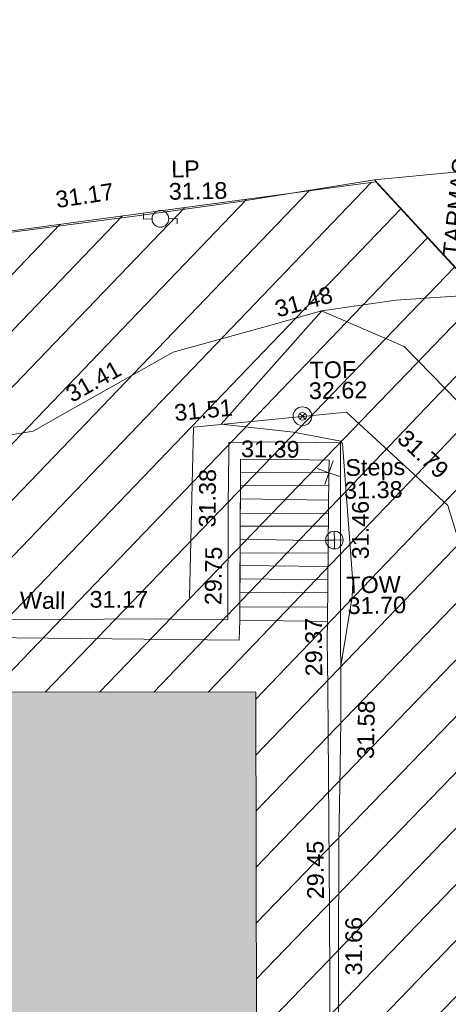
# Model space of a CAD drawing. Header units: millimetres. Extents: x -290717 to 520720, y -88450 to 287762.
# Tile 281 of 381: x 80720 to 90326, y 157705 to 179781. Entities that reach past the tile are written whole.
import ezdxf

# ---------------------------------------------------------------- set-up
doc = ezdxf.new("R2010")
doc.units = ezdxf.units.MM
doc.linetypes.add('IMPORT-HIDDEN2 _3_', pattern=[4762.5, 3175, -1587.5])
doc.linetypes.add('IMPORT-UG_ELEC_STREET LIGHTING_QLB2 _2_', pattern=[2700, 1500, -300.0000000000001, 0, -250, 150, -300.0000000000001, 0, -200])
for name, color, linetype, lineweight, true_color in [('00__TOPO__TOP_OF_FENCE_SYMBOL', 7, 'Continuous', 9, 0x666666), ('00_TOPO_FENCE', 7, 'Continuous', 9, 0x3f7f4f), ('00_TOPO_FURN_LAMP_POST', 7, 'Continuous', 9, 0x666666), ('00_TOPO_TOP_OF_WALL', 7, 'Continuous', 9, 0x666666), ('00_UAV_FENCE', 7, 'Continuous', 9, 0x264c2f), ('00_UAV_STEPS', 7, 'Continuous', 9, 0x666666), ('00_UAV_TOP_OF_FENCE', 6, 'Continuous', 9, 0xff00ff), ('00_UAV_TOP_OF_WALL', 7, 'Continuous', 9, 0x666666), ('00_UAV_WALL', 7, 'Continuous', 9, 0x7c00a5), ('01_DTM_CONTOUR_MNR', 7, 'Continuous', 9, 0xa5a552), ('12333-PUM-2D-U-0001-C01 - Rev2_REVIT IMPORT_dwg', 7, 'Continuous', 9, 0x767676), ('A_RHA_Line', 7, 'Continuous', 9, 0x00a600), ('PUM-CHAMBER EXTENTS', 6, 'IMPORT-HIDDEN2 _3_', 9, 0xff00ff), ('PUM-UNABLE TO SURVEY', 190, 'Continuous', 9, 0x7f00ff)]:
    doc.layers.add(name, color=color, linetype=linetype, lineweight=lineweight, true_color=true_color)
for name, color, linetype, lineweight in [('00_TOPO_ROAD_EDGE', 7, 'Continuous', 9), ('00_TOPO_SURVEY_TEXT', 7, 'Continuous', 9), ('A_RHA_Detail', 7, 'Continuous', 9)]:
    doc.layers.add(name, color=color, linetype=linetype, lineweight=lineweight)
doc.styles.add('Swis721 Lt BT_2', font='swissl.ttf', dxfattribs={"height": 375})

# ---------------------------------------------------------------- blocks, each defined once
blk = doc.blocks.new('12333-PUM-2D-U-0001-C01 - Rev2_REVIT IMPORT_dwg_MSL_Lamp_Post_SYM-2077199-Site Location Plan Existing')
at = {"layer": '00_TOPO_FURN_LAMP_POST', "color": 254, "true_color": 0xcccccc, "flags": 128}
for points in [[(-500.1060478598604, 0), (-1000.212095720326, 0), (-1000.212095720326, 316.7338303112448)], [(500.1060478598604, 0), (1000.21209571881, 0), (1000.21209571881, -316.7338303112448)]]:
    blk.add_lwpolyline(points, dxfattribs=at)
at = {"layer": '00_TOPO_FURN_LAMP_POST', "color": 254, "true_color": 0xcccccc}
blk.add_circle((0, 0), 500.1060478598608, dxfattribs=at)
blk = doc.blocks.new('12333-PUM-2D-U-0001-C01 - Rev2_REVIT IMPORT_dwg_MSL_Node_Linework_1-2077247-Site Location Plan Existing')
at = {"layer": '00_UAV_STEPS', "color": 254, "true_color": 0xcccccc, "flags": 128}
for points in [[(256.5421955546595, 704.8438894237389), (0, 0), (-704.8438894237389, 256.5421955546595)], [(704.8438894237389, -256.5421955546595), (0, 0), (-256.5421955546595, -704.8438894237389)]]:
    blk.add_lwpolyline(points, dxfattribs=at)
blk = doc.blocks.new('12333-PUM-2D-U-0001-C01 - Rev2_REVIT IMPORT_dwg_MSL_Node_LineworkTOF-2077248-Site Location Plan Existing')
at = {"layer": '00__TOPO__TOP_OF_FENCE_SYMBOL', "color": 254, "true_color": 0xcccccc, "flags": 128}
for points in [[(165.3591892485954, 165.3591892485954), (0, 0), (-165.3591892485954, 165.3591892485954)], [(165.3591892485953, -165.3591892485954), (0, 0), (-165.3591892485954, -165.3591892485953)]]:
    blk.add_lwpolyline(points, dxfattribs=at)
at = {"layer": '00__TOPO__TOP_OF_FENCE_SYMBOL', "color": 254, "true_color": 0xcccccc}
for radius in [562.5594001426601, 233.853208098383]:
    blk.add_circle((0, 0), radius, dxfattribs=at)
blk = doc.blocks.new('12333-PUM-2D-U-0001-C01 - Rev2_REVIT IMPORT_dwg_TOW-2077249-Site Location Plan Existing')
at = {"layer": '00_TOPO_TOP_OF_WALL', "color": 254, "true_color": 0xcccccc, "flags": 128}
for points in [[(0, 525.0554400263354), (0, 0), (-525.0554401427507, 0)], [(525.0554401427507, 0), (0, 0), (0, -525.0554400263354)]]:
    blk.add_lwpolyline(points, dxfattribs=at)
at = {"layer": '00_TOPO_TOP_OF_WALL', "color": 254, "true_color": 0xcccccc}
blk.add_circle((0, 0), 525.0554401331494, dxfattribs=at)
blk = doc.blocks.new('12333-PUM-2D-U-0001-C01 - Rev2_REVIT IMPORT_dwg_MGS62954_T2_Galway_ITM_3d_Rev1-2077680-Site Location Plan Existing')
at = {"layer": '00_TOPO_FENCE', "color": 254, "true_color": 0xcccccc, "flags": 128}
blk.add_lwpolyline([(533917210.8499775, 725719413.5790299), (533920897.2640227, 725722460.6173444), (533924975.9873791, 725723213.0356815), (533932823.7300687, 725724684.2544779), (533936834.0553869, 725725447.237831), (533940594.3079118, 725725466.5095568), (533946282.1384676, 725725466.6874781), (533949005.3609898, 725725595.4479479), (533953007.702599, 725725884.8935099), (533956868.8166244, 725726174.3537372), (533962564.0963076, 725726634.5533946), (533967466.2553149, 725727097.4780558), (533974024.9029548, 725727775.8969332), (533981580.335156, 725728558.1503834), (533988359.9939131, 725729322.6214048), (533990621.5881839, 725729601.8056606), (533993695.217885, 725730037.3716668), (533996392.6667585, 725727018.971834)], dxfattribs=at)
at = {"layer": '00_TOPO_ROAD_EDGE', "color": 254, "true_color": 0xcccccc, "flags": 128}
blk.add_lwpolyline([(533993695.217885, 725730037.3716667), (533996500.0000001, 725730260.0000001), (533999160.0000001, 725730610.0000001), (534003980, 725731160), (534007940.0000002, 725731500)], dxfattribs=at)
at = {"layer": '00_UAV_FENCE', "color": 254, "true_color": 0xcccccc, "flags": 128}
for points in [[(533982438.1220002, 725724022.3755002), (533985943.1220002, 725724539.3755001), (533986665.2197314, 725724929.8094152), (533989113.122, 725726253.3755002), (533991259.0335968, 725726809.2712353), (533992456.1220001, 725727119.3755001), (533994292.122, 725726287.3755003), (533995488.918522, 725725019.9363321), (533996901.1220001, 725723524.3755001), (533997338.0374556, 725720622.6798762), (533997413.4570001, 725720121.7945001), (533997560.4570001, 725716590.7945), (533997627.6195897, 725715634.9365263), (533997810.4570001, 725713032.7945), (533997680.3679177, 725710645.6953809), (533997627.4570001, 725709674.7945), (533997938.4570001, 725706285.7945), (533998219.477912, 725705731.4368416), (533998706.4570002, 725704770.7944999), (533999654.4570001, 725703066.7944999), (534001579.4926834, 725702666.262988), (534002147.9114427, 725702547.995245)], [(533996113.7648008, 725703247.5412977), (533996202.4570001, 725706675.7945001), (533996202.8639226, 725708245.7016535), (533996203.4570001, 725710533.7945001), (533996259.5097153, 725713244.503803), (533996278.4570001, 725714160.7945), (533996310.4570001, 725717523.7945001), (533996270.1785538, 725718242.4467787), (533996215.4570001, 725719218.7944999), (533995209.4570001, 725722710.7945001), (533994930.2523202, 725722976.8880479), (533992973.4570002, 725724841.7945), (533990692.6774017, 725724660.1610513), (533989540.1220001, 725724568.3755001), (533989384.1220002, 725720740.3755001)]]:
    blk.add_lwpolyline(points, dxfattribs=at)
at = {"layer": '00_UAV_STEPS', "color": 254, "true_color": 0xcccccc}
for p, q in [((533992550.4754321, 725723203.8447402), (533990569.1476265, 725723232.666259)), ((533990562.5731785, 725722939.2981583), (533992541.5154334, 725722877.1306039)), ((533992533.1989053, 725722573.8797486), (533990555.3199226, 725722615.6399875)), ((533990548.8531411, 725722327.0762428), (533992525.5828011, 725722296.1688962)), ((533992516.5466574, 725721966.6782393), (533990542.3851662, 725722038.4592435)), ((533990535.2592768, 725721720.4844751), (533992509.1881137, 725721698.3589774)), ((533992500.739075, 725721390.2763033), (533990529.0624766, 725721443.9679608)), ((533990522.4163137, 725721147.3997751), (533992492.4938341, 725721089.6248391)), ((533992484.4149234, 725720795.0383717), (533990515.6705157, 725720846.385618)), ((533990508.14797, 725720510.7110717), (533992475.8994005, 725720484.5314428))]:
    blk.add_line(p, q, dxfattribs=at)
at = {"layer": '00_UAV_STEPS', "color": 254, "true_color": 0xcccccc, "flags": 128}
blk.add_lwpolyline([(533990576.0026813, 725723538.5557134), (533992558.3433781, 725723490.7386633), (533992466.9518295, 725720158.2704685), (533990501.6967822, 725720222.8431554)], close=True, dxfattribs=at)
at = {"layer": '00_UAV_WALL', "color": 254, "true_color": 0xcccccc, "flags": 128}
for points in [[(533992509.4570001, 725707799.7945), (533992570.2935384, 725711902.405002), (533992580.4570001, 725712587.7945), (533992632.4570001, 725715218.7944999), (533992693.1471937, 725716898.9220009), (533992730.4570001, 725717931.7945), (533992771.4570001, 725720807.7944999), (533992790.6272308, 725721895.6238623), (533992830.4570001, 725724155.7945), (533991205.1220001, 725724206.3755002), (533990325.1220002, 725724210.3755001), (533990318.9427257, 725723979.7909995), (533990287.122, 725722792.3755003), (533990234.1220001, 725720240.3755001), (533988982.1543514, 725720271.8122269), (533988641.1220001, 725720280.3755001), (533986266.122, 725720311.3755001), (533983983.3774287, 725720366.7707174)], [(533992456.1220001, 725719763.3755002), (533992466.9518295, 725720158.2704685), (533992558.3433783, 725723490.7386633), (533992566.1220002, 725723774.3755002), (533992137.7782559, 725723786.3843036), (533990582.4547985, 725723829.9884744), (533990576.0026813, 725723538.5557134), (533990515.5857856, 725720842.6047564), (533990501.6967822, 725720222.8431554), (533990482.6273809, 725719771.102964)], [(533990482.6273809, 725719771.102964), (533985492.5793819, 725719914.0351312), (533985029.5810003, 725719927.2969999), (533980494.358384, 725720014.8400971), (533977918.4796352, 725720064.5621114), (533975497.9785329, 725720099.1924616), (533975380.2886522, 725720100.8762623), (533975393.122, 725720495.3755002)], [(533991718.585, 725678814.779), (533991761.3979558, 725679818.3149525), (533991761.4323798, 725679823.3458691), (533991801.5850001, 725682388.7790002), (533991827.4972053, 725683706.6219188), (533991872.8446288, 725686012.9011853), (533991902.8110293, 725688705.5889663), (533991922.8963124, 725690510.3901883), (533991981.4815797, 725693235.2891474), (533991983.6731504, 725693704.4999399), (533992007.0123217, 725698701.3685498), (533992007.6747441, 725698843.1918048), (533992195.4807081, 725703689.248296), (533992242.69166, 725704907.457426), (533992316.1248336, 725708683.7302266), (533992381.1856673, 725712029.4586464), (533992397.1900485, 725713681.2148721), (533992445.6276332, 725718680.2885913), (533992456.1220001, 725719763.3755002)]]:
    blk.add_lwpolyline(points, dxfattribs=at)
at = {"layer": '01_DTM_CONTOUR_MNR', "color": 254, "true_color": 0xcccccc, "flags": 128}
blk.add_lwpolyline([(533992745.765557, 725719005.6337552), (533992750.0000001, 725719160), (533993030.6762769, 725720689.8622376), (533993046.6908949, 725721025.4560246), (533992873.5246188, 725724133.4829005), (533992837.0000002, 725724194), (533991779.7110133, 725724413.9306469), (533990160.0000001, 725724620), (533992460.0000001, 725727120), (533994125.8152944, 725727333.5468584), (533996020.0000001, 725727430.0000001), (533996480, 725727540), (533998029.5929049, 725728293.7769966), (533999931.8829643, 725729497.4885211), (534001170.0725615, 725730194.1229184), (534002940.0000002, 725730910.0000001), (534003832.7711483, 725731020.4622077), (534004190.2208779, 725731106.1142688), (534004640.0000001, 725731220.0000001), (534004152.4557804, 725731503.7989429), (534003252.2507886, 725731996.6005894), (534002290.6226812, 725732490.4899203), (534001120.3295, 725733171.0756375), (534000380, 725733720.0000001)], dxfattribs=at)
at = {"xscale": 0.375, "yscale": 0.375, "zscale": 0.375}
for name, p in [('12333-PUM-2D-U-0001-C01 - Rev2_REVIT IMPORT_dwg_MSL_Lamp_Post_SYM-2077199-Site Location Plan Existing', (533988879.5204099, 725729248.0517831)), ('12333-PUM-2D-U-0001-C01 - Rev2_REVIT IMPORT_dwg_MSL_Node_LineworkTOF-2077248-Site Location Plan Existing', (533991985.4186023, 725724765.6213022)), ('12333-PUM-2D-U-0001-C01 - Rev2_REVIT IMPORT_dwg_MSL_Node_Linework_1-2077247-Site Location Plan Existing', (533992558.3433781, 725723490.7386633)), ('12333-PUM-2D-U-0001-C01 - Rev2_REVIT IMPORT_dwg_TOW-2077249-Site Location Plan Existing', (533992653.4570001, 725721978.7945))]:
    blk.add_blockref(name, p, dxfattribs=at)
at = {"layer": '00_TOPO_FENCE', "color": 251, "true_color": 0x666666, "insert": (533986516.6278201, 725729900.8299335), "char_height": 375, "width": 1495.902363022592, "attachment_point": 1, "rotation": 7.621422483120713, "line_spacing_factor": 1.005061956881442, "style": 'Swis721 Lt BT_2'}
blk.add_mtext('31.17', dxfattribs=at)
at = {"layer": '00_TOPO_FURN_LAMP_POST', "char_height": 375, "attachment_point": 1, "line_spacing_factor": 1.005061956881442, "style": 'Swis721 Lt BT_2'}
for s, insert, width in [('LP', (533989141.5236251, 725730544.709456), 707.5855621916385), ('31.18', (533989079.2410404, 725730046.7606128), 1495.902363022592)]:
    blk.add_mtext(s, dxfattribs=dict(at, insert=insert, width=width))
at = {"layer": '00_TOPO_SURVEY_TEXT', "color": 251, "true_color": 0x666666, "insert": (533995188.8142546, 725728314.6839051), "char_height": 375, "width": 2450.430537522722, "attachment_point": 1, "rotation": 83.05299846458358, "line_spacing_factor": 1.005061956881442, "style": 'Swis721 Lt BT_2'}
blk.add_mtext('TARMAC', dxfattribs=at)
at = {"layer": '00_UAV_FENCE', "color": 251, "true_color": 0x666666, "char_height": 375, "width": 1495.902363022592, "attachment_point": 1, "line_spacing_factor": 1.005061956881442, "style": 'Swis721 Lt BT_2'}
for s, insert, rotation in [('31.48', (533991376.8558625, 725727351.3692691), 14.523153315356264), ('31.41', (533986649.5903905, 725725484.3435338), 28.399823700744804), ('31.51', (533989100.8709421, 725725079.8027519), 4.553229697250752), ('31.79', (533994331.158628, 725724460.1481938), 316.37735240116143)]:
    blk.add_mtext(s, dxfattribs=dict(at, insert=insert, rotation=rotation))
at = {"layer": '00_UAV_STEPS', "char_height": 375, "attachment_point": 1, "line_spacing_factor": 1.005061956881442, "style": 'Swis721 Lt BT_2'}
for s, insert, width in [('Steps', (533992927.762306, 725723785.655297), 1552.889119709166), ('31.38', (533992890.2428851, 725723275.5337894), 1495.902363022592)]:
    blk.add_mtext(s, dxfattribs=dict(at, insert=insert, width=width))
at = {"layer": '00_UAV_TOP_OF_FENCE', "color": 251, "true_color": 0x666666, "char_height": 375, "attachment_point": 1, "line_spacing_factor": 1.005061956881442, "style": 'Swis721 Lt BT_2'}
for s, insert, width in [('TOF', (533992162.1764504, 725725985.9251586), 1163.479615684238), ('32.62', (533992139.7528086, 725725522.5484537), 1495.902363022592)]:
    blk.add_mtext(s, dxfattribs=dict(at, insert=insert, width=width))
at = {"layer": '00_UAV_TOP_OF_WALL', "char_height": 375, "attachment_point": 1, "line_spacing_factor": 1.005061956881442, "style": 'Swis721 Lt BT_2'}
for s, insert, width in [('TOW', (533992902.2152046, 725721151.3826126), 1343.937678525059), ('31.70', (533992924.6771119, 725720687.53469), 1495.902363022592)]:
    blk.add_mtext(s, dxfattribs=dict(at, insert=insert, width=width))
at = {"layer": '00_UAV_WALL', "color": 251, "true_color": 0x666666, "char_height": 375, "attachment_point": 1, "line_spacing_factor": 1.005061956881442, "style": 'Swis721 Lt BT_2'}
for s, insert, width, rotation in [('31.39', (533990603.534009, 725724250.0009223), 1495.902363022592, 358.39410849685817), ('31.38', (533989618.8020145, 725722316.5714009), 1495.902363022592, 88.46493748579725), ('31.46', (533993041.3347131, 725721541.4159639), 1495.902363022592, 88.99041184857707), ('29.75', (533989721.5222524, 725720573.5394725), 1495.902363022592, 88.36958051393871), ('Wall', (533985588.3945042, 725720943.3235147), 1130.237340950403, 358.2495493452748), ('31.17', (533987146.7533506, 725720934.4082999), 1495.902363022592, 359.0165834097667), ('29.37', (533991952.8434846, 725718935.0750656), 1495.902363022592, 89.44486069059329), ('31.58', (533993076.8713444, 725717066.011497), 1495.902363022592, 87.93123991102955), ('29.45', (533991904.4059001, 725713936.0013465), 1495.902363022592, 89.44486068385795), ('31.66', (533992729.799706, 725712215.4246488), 1495.902363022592, 89.06153885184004)]:
    blk.add_mtext(s, dxfattribs=dict(at, insert=insert, width=width, rotation=rotation))
blk = doc.blocks.new('12333-PUM-2D-U-0001-C01 - Rev2_REVIT IMPORT_dwg-1620468-Site Location Plan Existing')
at = {"layer": 'PUM-CHAMBER EXTENTS', "true_color": 0xfff4d4}
h = blk.add_hatch(dxfattribs=at)
h.set_pattern_fill('FP_14', style=0, pattern_type=2)
h.set_pattern_definition([(45, (-533641079.65, -725615854.3560001), (-618.7184335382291, 618.7184335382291), [])])
h.paths.add_polyline_path([(351699.72233876, 60394.56140982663), (351708.9931528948, 60906.25732133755), (352393.2163071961, 60898.13015711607), (353041.6677554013, 66223.39089320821), (353206.9931529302, 73966.25732144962), (353982.8594361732, 73952.7145251), (354317.3501528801, 76699.64382133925), (358888.3501528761, 76111.64382135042), (361222.350152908, 86809.64382132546), (361563.3501529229, 88895.64382133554), (363078.350152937, 90435.64382137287), (363904.3501529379, 101867.6438212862), (365385.1266995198, 110525.3932341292), (365230.9820148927, 110551.7047199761), (365498.4008083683, 111226.8875165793), (365470.0968050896, 111952.5482150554), (365624.7061381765, 111926.1574136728), (366051.350152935, 114420.6438213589), (364898.3501528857, 114331.6438213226), (360524.3501529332, 111561.643821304), (356416.7002318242, 111258.678218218), (357929.2858412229, 111182.0907012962), (360544.5530249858, 111349.5624075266), (360546.5568067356, 111049.5690885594), (355314.0187962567, 111014.6190039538), (355309.6134037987, 111177.0234435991), (355277.3501528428, 111174.643821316), (352644.3501529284, 114141.6438213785), (338239.8330883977, 112460.2766464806), (329804.3501528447, 111555.6438213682), (319532.3501528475, 110592.6438213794), (310517.3501528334, 109863.6438213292), (302620.3501528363, 109581.6438213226), (295825.3501529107, 109566.6438213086), (279813.3501529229, 106549.643821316), (276140.8366145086, 103581.1872824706), (276061.814112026, 103425.8629484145), (271406.8224872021, 105468.1551963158), (271509.3894614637, 105701.9358727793), (267649.350152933, 107463.6438213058), (260223.350152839, 100640.6438213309), (259796.3501529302, 72682.64382134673), (269496.3501528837, 64316.64382130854), (273776.3501529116, 63665.64382135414), (309011.3501528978, 62955.64382139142), (311037.3501528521, 62074.64382133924), (337339.3501528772, 60871.64382135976), (351699.5658924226, 60394.56660731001)])
h.paths.add_polyline_path([(268358.9909750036, 65556.86419186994), (264596.4920611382, 69167.41490751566), (264804.2082447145, 69383.8727354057), (266581.5988270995, 67470.36930634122), (268566.7072650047, 65773.32227584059), (268393.5501527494, 65592.87780157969)])
h.paths.add_polyline_path([(332379.887152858, 67575.85382149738), (302320.8871528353, 68122.8538214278), (302332.4158496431, 68783.33241919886), (280169.8095181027, 69186.63780598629), (280330.3604934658, 78384.59702432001), (275960.0958838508, 78464.13017966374), (276108.0612945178, 86595.19465455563), (280450.151176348, 86519.4031937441), (280756.2778082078, 103341.6855813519), (302910.5740271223, 102938.5317815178), (302921.4142533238, 103534.2289657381), (310787.9439886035, 103391.0774384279), (310815.0515438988, 104880.7045066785), (318228.828162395, 104745.7919744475), (318301.0448391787, 108714.2766025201), (322633.8020448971, 108635.4310593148), (322539.6341878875, 103240.5581443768), (349750.1643799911, 102745.3933022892), (349310.9351529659, 74176.42282136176), (332506.0083566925, 74506.52523825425), (332420.225768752, 69792.56032023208)])
h.paths.add_polyline_path([(262373.7501529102, 72788.24382131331), (262335.6501528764, 75226.64382130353), (265345.5501529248, 75226.64382130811), (265383.6501528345, 72864.44382133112), (265304.2827260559, 72862.43451938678)])
h.paths.add_polyline_path([(261383.1501528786, 75912.44382136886), (261459.3501528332, 80789.24382133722), (267517.2501529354, 80713.04382135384), (267441.050152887, 75836.24382130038), (261504.3495088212, 75910.91930116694)])
h.paths.add_polyline_path([(302573.8228673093, 78329.52926304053), (302592.4407276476, 78963.90062831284), (306343.567266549, 78898.43991812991), (306598.9518629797, 91613.85658206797), (302817.4785721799, 91689.80612071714), (302824.7187942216, 92271.10215000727), (296640.3411529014, 92395.32482125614), (296360.3411528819, 78454.32482147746), (302538.3452618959, 78330.24181806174)])
h.paths.add_polyline_path([(261840.3501529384, 80865.44382136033), (261687.9501528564, 92981.24382131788), (264050.1501528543, 92981.2438213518), (264202.5501529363, 80865.44382139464), (263838.6680771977, 80865.44382138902)])
h.paths.add_polyline_path([(274664.4282881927, 104261.9875886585), (272430.0401462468, 105281.7542374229), (273799.1437452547, 104582.3695657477), (274486.1144024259, 104328.01044291)])
h.paths.add_polyline_path([(315481.3501528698, 115683.6438212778), (326437.165211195, 116343.5766866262), (364189.350152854, 120948.6438212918), (366744.3501529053, 124721.6438213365), (363517.3501528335, 126053.6438213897), (359872.3501529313, 126432.6438213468), (352849.3501528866, 126181.6438212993), (339104.3501528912, 124625.643821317), (335451.3501528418, 124514.6438212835), (325145.3501528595, 123235.643821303), (319635.3501528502, 122976.6438213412), (314446.3501528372, 122493.6438213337), (313566.3501528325, 118980.6438212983)])
h.paths.add_polyline_path([(322305.050152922, 119194.0438212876), (322152.6501528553, 121403.8438213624), (326724.6501528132, 121784.8438213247), (326877.0501529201, 119498.8438214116), (323355.1979919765, 119264.0536772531)])
h.paths.add_polyline_path([(328629.650152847, 120870.443821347), (328477.2501528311, 122089.6438212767), (329810.7501529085, 122242.0438213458), (329963.1501528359, 121022.8438213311), (328841.3815410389, 120894.6416942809)])
h.paths.add_polyline_path([(317352.0501528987, 121480.0438213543), (317352.0501528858, 121861.0438214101), (317618.7501528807, 121856.3885555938), (317618.7501528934, 121480.043821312), (317362.3608135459, 121480.0438213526)])
h.paths.add_polyline_path([(331601.4501528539, 122089.6438213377), (331144.2501528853, 122242.0438213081), (331258.5501528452, 122623.0438213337), (331715.7501528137, 122470.6438213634), (331644.5503212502, 122233.3110493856)])
at = {"layer": 'PUM-UNABLE TO SURVEY', "color": 7, "true_color": 0xfff4d4, "flags": 128}
blk.add_lwpolyline([(276146.350152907, 103585.6438212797), (279813.3501529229, 106549.643821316), (295825.3501529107, 109566.6438213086), (302620.3501528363, 109581.6438213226), (310517.3501528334, 109863.6438213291), (319532.3501528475, 110592.6438213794), (329804.3501528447, 111555.6438213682), (338504.3501529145, 112488.6438213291), (352644.3501529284, 114141.6438213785), (355277.3501528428, 111174.643821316), (355312.9323998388, 111177.2682409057)], dxfattribs=at)
blk.add_blockref('12333-PUM-2D-U-0001-C01 - Rev2_REVIT IMPORT_dwg_MGS62954_T2_Galway_ITM_3d_Rev1-2077680-Site Location Plan Existing', (-533641079.6498471, -725615854.3561786))

msp = doc.modelspace()

# ---------------------------------------------------------------- hatches: boundary and pattern name
at = {"layer": 'A_RHA_Detail', "true_color": 0xc0c0c0}
h = msp.add_hatch(color=9, dxfattribs=at)
h.paths.add_polyline_path([(-80880.60083898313, -68502.79057078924), (-80400.86592458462, -68483.4150911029), (-80400.86592458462, -62984.64684182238), (-24474.85765180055, -63009.32043784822), (-24456.14471274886, -50840.30023854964), (-36622.55041054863, -50831.65104346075), (-36622.5504104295, -44228.57792609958), (-50959.05265825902, -44213.68205212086), (-50959.05265825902, -42573.78171509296), (-54563.93258049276, -42571.21897729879), (-54565.69773355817, -45054.17447471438), (-92408.82109324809, -45027.27149617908), (-92411.78875845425, -49201.74309219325), (-100061.9988811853, -49201.74309219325), (-100052.221444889, -64852.82557835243), (-86120.90825231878, -64852.82557835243), (-86092.16626519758, -62957.90041523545), (-84861.10047611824, -62957.90041520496), (-84854.79054275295, -68240.10973718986), (-80870.60226895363, -68240.10973718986)])
h.paths.add_polyline_path([(-137238.9269955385, -68461.93840922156), (-132719.7426408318, -68433.06336920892), (-132847.0731201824, -62850.0428228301), (-130454.6837966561, -62916.63108081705), (-130498.2830220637, -61355.8539363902), (-117581.136331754, -61423.42893434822), (-117492.3908565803, -49183.91309186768), (-125136.5200282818, -49178.47881939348), (-125133.5727033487, -45032.61887132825), (-163007.1824077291, -45005.69421944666), (-163007.1824077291, -44090.29634113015), (-163123.8521375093, -44090.21339942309), (-163122.6389897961, -42383.751842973), (-166563.8543420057, -42383.75184295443), (-166565.0349082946, -44044.3982420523), (-193158.4656786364, -44025.49275802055), (-193195.152889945, -62863.6565097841), (-137269.7106414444, -62916.63108078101), (-137254.3708868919, -65679.90523788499)])
h.paths.add_polyline_path([(120310.9497607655, -32334.2823016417), (120312.4652266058, -31610.73011961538), (133451.2244789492, -31638.24899384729), (133469.2230092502, -19717.98315777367), (121295.7536929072, -19692.48606427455), (121319.8434528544, -8190.941560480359), (112277.0825929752, -8172.001674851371), (112263.1769726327, -14811.12345451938), (78285.85310969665, -14739.95861435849), (78292.82277619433, -8167.077575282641), (76545.55099677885, -8163.40371230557), (69355.76844230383, -8152.931592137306), (69353.66597202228, -9156.746357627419), (68372.60878942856, -9154.691552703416), (68372.60878942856, -13705.52853212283), (69333.72334743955, -13707.54156767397), (69325.07112544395, -16249.53369225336), (66623.4489111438, -16249.53369225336), (66619.79243932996, -17995.29925522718), (65989.07757491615, -17995.29925522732), (65985.44262769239, -19730.78799479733), (57152.23993372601, -19712.28702423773), (57127.42535098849, -31559.89461998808), (70277.87165423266, -31587.43801817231), (70277.87165428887, -32271.74147154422), (78263.96947906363, -32285.12944888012), (78266.62669288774, -31019.79372153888), (112335.8856506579, -31091.15111856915), (112335.8856506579, -32317.57330550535), (119781.4233959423, -32333.17321910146)])
h.paths.add_polyline_path([(7503.71740934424, -1791.43926322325), (15482.43097389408, -674.0213230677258), (15484.0826184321, 148.1327206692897), (56188.28042539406, 205.5276654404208), (56155.8432600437, 14338.31663138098), (18016.62665932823, 14236.4814953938), (17967.9025208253, 34313.18372075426), (21727.10644861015, 34324.06926249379), (21708.9097307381, 40608.10218319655), (18009.66447156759, 40608.10218325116), (17995.54603703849, 45483.75063445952), (9770.084212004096, 45420.63294734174), (3966.216019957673, 45443.14492469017), (3984.771235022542, 14176.56786831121), (1023.062455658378, 14176.56786840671), (-276.5134647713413, 14190.52623465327), (-231.6790044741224, 5976.811441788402), (-226.4491536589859, 193.7444677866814), (1220.250839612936, 179.5999159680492), (7477.609307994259, 143.2867556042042), (7488.638446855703, -674.0213230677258)])
h.paths.add_polyline_path([(77755.59663317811, 53.47451145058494), (77729.51881611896, 1699.844979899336), (94464.47132486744, 1659.976083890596), (94606.37913471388, 17991.39023626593), (88810.41901146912, 18015.03260816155), (88799.89418497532, 14436.74271609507), (69413.88950349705, 14457.87738898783), (69377.35724448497, 99.62816357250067), (70760.85642036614, 92.0068082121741)])
h.paths.add_polyline_path([(61252.12079698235, 46453.95617369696), (105774.7348988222, 46472.68783510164), (105768.2642197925, 61852.61234310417), (92285.13876306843, 61852.61234310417), (92308.59670397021, 65784.30757142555), (96107.46680002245, 65767.6044524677), (96059.6808111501, 75209.20847378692), (101084.8427276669, 75071.88872768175), (104988.0046543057, 74765.36560410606), (108403.6894220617, 74363.84089439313), (112009.2703903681, 73787.25420864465), (115645.3524814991, 73049.69667210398), (116890.8108050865, 72761.69136255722), (120208.9929832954, 71893.18353872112), (120865.241739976, 71703.68487155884), (124135.6329505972, 70669.67317909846), (127435.6253142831, 69480.50055823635), (127820.4368655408, 69394.93141813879), (128274.3081769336, 69331.69585757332), (128731.879114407, 69306.66104520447), (129189.9401456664, 69320.00258265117), (129645.2782985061, 69371.62688830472), (130094.6997111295, 69461.17185607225), (130535.0520071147, 69588.00939078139), (130963.2464342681, 69751.2498188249), (131376.279516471, 69949.74812593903), (131771.254123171, 70182.11198906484), (132162.5575600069, 70460.54046602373), (132496.0921582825, 70741.69081117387), (132820.8713676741, 71064.98072578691), (133117.4593294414, 71414.31364276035), (133383.77568926, 71787.23923958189), (133616.5473239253, 72178.53728446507), (133817.1647262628, 72590.54524901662), (133982.6025969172, 73017.89547517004), (134111.7005086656, 73457.59040804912), (134203.5529320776, 73906.545904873), (134257.5155882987, 74361.61286220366), (134272.5462649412, 74819.59931534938), (134250.5259874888, 75277.29281749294), (134189.6227572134, 75731.48297750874), (134090.9274700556, 76178.98397761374), (133955.1324028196, 76616.65691996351), (133783.1900598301, 77041.4318434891), (133576.3064937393, 77450.3292564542), (133335.9328436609, 77840.48103831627), (133063.7551572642, 78209.15055536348), (132761.6825665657, 78553.75185442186), (132431.8338935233, 78871.86780505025), (132076.5227904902, 79161.26705200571), (131698.2415079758, 79419.91966864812), (131299.6434187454, 79646.01139199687), (131093.5942456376, 79746.34209763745), (132146.0467355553, 83110.22226149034), (122787.763295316, 86282.54285521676), (121604.3555410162, 82800.35918872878), (117095.9864226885, 83870.84033788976), (116841.9598400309, 83526.35449576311), (116120.5435466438, 91221.9361197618), (110237.7341284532, 91274.27491024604), (110194.3680786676, 90435.39030217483), (104988.0046543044, 90486.49901569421), (104973.2761846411, 94309.82427956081), (103746.1314668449, 94309.82427962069), (103839.9937121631, 122852.1474272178), (96365.09202303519, 122931.9599471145), (96350.3400238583, 123952.416858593), (104555.5505249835, 123902.1925258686), (104607.3234457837, 120248.5396157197), (125502.5015002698, 120134.193340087), (125662.0200253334, 137657.3796883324), (114479.5865733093, 137699.2256881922), (114382.3062641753, 129149.9458158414), (104644.1590035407, 129187.997507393), (104577.9931702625, 126217.3903165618), (101184.4926405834, 126159.1566967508), (101264.6166812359, 135959.2655565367), (89967.23177303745, 135988.8856164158), (89927.63362986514, 125823.6463181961), (93630.53562299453, 125840.7948842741), (93580.6568888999, 122931.9599471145), (88697.38835373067, 122904.7310127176), (88679.38989541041, 95739.0914377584), (86378.25848993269, 95739.0914377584), (86378.18187189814, 96178.10083375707), (83279.5074328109, 96200.92083330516), (83273.62493422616, 95735.74732136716), (70169.67509616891, 95733.22421950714), (70166.2684274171, 96272.07409350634), (66674.99731291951, 96257.14073659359), (66654.74538556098, 95755.71092140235), (65784.77231076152, 95755.71092140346), (65887.65094981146, 117470.6305650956), (53473.34271625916, 117487.9046429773), (53434.44066306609, 98570.4634906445), (40649.41626913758, 98570.46349066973), (40610.16711556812, 94406.01479082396), (38853.82372865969, 94410.36303444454), (38848.65589191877, 89463.65332732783), (40612.46601909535, 89518.45976927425), (40665.38257359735, 86257.73741131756), (38372.19584673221, 86305.7230928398), (38369.79373532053, 76901.0507917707), (50937.95125076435, 76944.40198877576), (50922.88567283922, 74598.78180893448), (56484.90611318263, 74588.85093774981), (56484.9061131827, 75194.85181998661), (92465.40372273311, 75233.02581663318), (92645.92783659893, 71766.64845097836), (89810.5550181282, 69362.83965827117), (85313.16173971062, 69360.94750424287), (85313.16173971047, 66907.40508090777), (75210.14498260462, 66903.15451592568), (75210.14498260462, 63815.70944554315), (70819.40014306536, 63815.70999204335), (70819.21601502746, 64253.35708063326), (69456.8341568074, 64253.35708063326), (69455.71957374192, 66901.99623168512), (61303.3285675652, 66898.56680686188), (61304.56054652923, 63970.32021231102), (70500.41048205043, 63970.32021223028), (70500.40885431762, 61852.59006210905), (61245.64388480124, 61848.69637492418), (61252.12079698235, 46455.07044720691)])
h.paths.add_polyline_path([(-17153.16561239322, 48569.32684293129), (-17153.16561227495, 60770.38083690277), (-29362.88357762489, 60774.7042869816), (-29362.88357762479, 67399.20394583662), (-43507.25361058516, 67405.01911302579), (-43488.53133082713, 69093.07334179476), (-45766.41866234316, 69109.32868391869), (-45794.34620035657, 67405.01911302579), (-47272.11273197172, 67404.21245453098), (-47272.44887636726, 66454.91798912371), (-86004.56386335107, 66468.6329952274), (-86006.66970790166, 60521.58362724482), (-92662.8772251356, 60521.58362724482), (-92666.53762789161, 50184.35611936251), (-79752.016597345, 50179.78302554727), (-79752.016597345, 48591.49323813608), (-17157.71631240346, 48569.32845421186)])
h.paths.add_polyline_path([(-201056.4185879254, 48628.75479108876), (-138377.9751621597, 48634.64535782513), (-138377.9751621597, 50133.28202330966), (-125467.710581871, 50134.49533928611), (-125468.6909603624, 60566.19036866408), (-132186.8595615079, 60565.86652591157), (-132187.4203588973, 66533.01978768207), (-170643.3098734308, 66805.61809689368), (-170643.3098732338, 67738.78475851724), (-200340.0100486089, 67488.93693767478), (-200348.7175167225, 60827.7802510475), (-201057.5650552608, 60827.71357562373), (-201056.6510294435, 51102.0431337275)])
h.paths.add_polyline_path([(-240051.5126725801, 54769.1949116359), (-239444.4902595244, 54811.10754483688), (-239186.5396225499, 54841.92927608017), (-238764.8191578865, 54940.98166103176), (-238382.4735933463, 55122.46891391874), (-237990.3402229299, 55354.87497237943), (-237269.2031026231, 55936.21514997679), (-237030.2712443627, 56228.66101920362), (-236793.0039600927, 56569.31473977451), (-236554.5880579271, 57004.26389721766), (-236432.7219585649, 57267.46508911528), (-236300.0815274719, 57753.26239002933), (-236250.7285154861, 58017.17885687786), (-236235.6490610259, 58516.21786795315), (-236233.2538430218, 58987.85640057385), (-236213.702979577, 59823.48083772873), (-236363.8287856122, 59820.8603820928), (-236634.0279869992, 60698.06075831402), (-236391.9547756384, 61432.1972634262), (-236225.4740089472, 61435.10319604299), (-236201.6036570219, 62637.68779599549), (-232563.5271750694, 62639.28734435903), (-232563.5271750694, 63049.03842407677), (-232732.1945866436, 63049.15302221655), (-232860.1521278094, 63457.9589027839), (-232731.6068089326, 63914.24862701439), (-232560.8209657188, 63914.24862701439), (-232521.9864006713, 70597.99604498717), (-240628.6947850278, 70598.85496274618), (-240629.7923196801, 72350.98321581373), (-246412.6011213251, 72347.36085937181), (-246412.6011213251, 70616.45923939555), (-254449.5805725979, 70618.60952619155), (-254454.637144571, 70754.06491724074), (-254469.7140363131, 73191.6627625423), (-263883.2532625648, 73267.83063692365), (-263902.4181505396, 68260.74348557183), (-263714.8217520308, 68259.82096576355), (-263552.9672900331, 67819.6543439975), (-263719.0883117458, 67392.20684197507), (-263913.629869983, 67392.20684288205), (-263956.7001914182, 58633.76423459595), (-260181.1963171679, 58611.22607638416), (-260192.3146984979, 56354.25111578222), (-257184.684388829, 56339.46086010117), (-257213.4419958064, 57092.93866025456), (-257338.5163846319, 57093.27331227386), (-257471.0109295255, 57531.7457231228), (-257338.5163845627, 58062.22513700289), (-257203.4956297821, 58064.06881293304), (-257173.5751889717, 58598.54056827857), (-256478.2273617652, 58575.27357918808), (-256478.2273617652, 58788.51859477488), (-256013.0091299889, 58911.92701537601), (-255397.0786589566, 58780.99767608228), (-255397.0786664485, 58595.98242230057), (-243809.8853614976, 58585.92793205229), (-243805.3570672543, 58352.04527760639), (-243740.9394682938, 57884.52572396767), (-243619.083060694, 57421.84877501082), (-243424.3877541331, 56943.65915328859), (-243247.1437899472, 56608.24157716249), (-243003.0710577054, 56249.99021479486), (-242732.2093200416, 55932.75703086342), (-242371.7230179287, 55603.12658814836), (-242141.2551255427, 55424.88676771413), (-241804.9643038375, 55216.88439829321), (-241529.464082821, 55077.02869058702), (-241100.6275144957, 54917.18295005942), (-240836.2134980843, 54840.82833179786), (-240453.4486196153, 54788.6078413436), (-240203.3756532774, 54776.52967577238)])
h.paths.add_polyline_path([(40276.69022620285, 59895.3641775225), (40328.62676026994, 69196.9439153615), (36588.99968782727, 69217.82459101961), (36619.46637569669, 74674.25962431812), (32264.36460075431, 74687.02318924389), (32233.48293864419, 69156.26826309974), (11916.69390488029, 69269.70959690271), (11966.66200108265, 78218.75165977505), (29087.50901742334, 78123.15526811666), (29143.44567202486, 88141.13700481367), (15719.34879623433, 88216.09212957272), (15732.60379610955, 90589.99788900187), (4594.294101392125, 90652.19003492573), (4525.129359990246, 78265.12250452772), (10096.76365550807, 78234.01258734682), (10077.43887221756, 74773.03821913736), (4547.641142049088, 74803.91453678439), (4465.579974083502, 60107.16002351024), (19125.89094757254, 60025.30234268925), (19139.86249371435, 62527.53804648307), (31738.59196305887, 62457.19146407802), (31724.55430855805, 59943.11609818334), (38369.79364222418, 59906.01157297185)])
h.paths.add_polyline_path([(-246083.0241259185, 72334.29150213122), (-246083.0594797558, 72334.30275087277), (-246208.2905500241, 72334.29150213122)])
h.paths.add_polyline_path([(-114575.3004830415, 112178.0758696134), (-114575.3246436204, 112178.0758696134), (-114707.2752166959, 115801.5811617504)])
h.paths.add_polyline_path([(-154699.9178766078, 101760.4080976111), (-114382.0503338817, 101776.0542915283), (-114382.0503338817, 106926.936016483), (-113755.641395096, 106927.1791078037), (-113757.5507412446, 111847.2721532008), (-114431.6837526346, 111847.2721532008), (-114431.8098651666, 112178.075869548), (-114575.3004830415, 112178.0758696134), (-114578.9984943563, 121707.2390834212), (-123056.9849702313, 121707.2390834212), (-123068.8201032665, 156452.7036899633), (-119381.2340625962, 156454.1347343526), (-119381.2340625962, 160165.8603541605), (-115501.031452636, 160167.3661472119), (-115503.3750945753, 166206.5793118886), (-132411.7987151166, 166599.6604729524), (-132411.8243306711, 166665.6603411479), (-135275.0124468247, 166664.5489553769), (-135275.0124468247, 166628.1883102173), (-135911.3205077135, 166628.1944503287), (-135911.3479256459, 166352.1604668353), (-152521.1633846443, 166345.7145607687), (-152518.3680955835, 159142.6836790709), (-150699.3133726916, 159117.9265656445), (-150755.6690356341, 122560.6912032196), (-151059.2005266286, 122560.6912032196), (-151061.0981347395, 121302.4374931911), (-154138.3148337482, 121372.6012653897), (-154138.3148337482, 121865.183451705), (-154704.3888425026, 121867.2611370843), (-154688.5451973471, 119352.3937021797), (-154745.5933227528, 119352.3715636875), (-154745.5763474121, 118722.1532660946), (-160794.1544526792, 118748.744283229), (-160794.1544527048, 119410.5425977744), (-163852.1622693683, 119422.408321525), (-163855.0715294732, 118762.2003111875), (-167568.6765459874, 118778.5256058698), (-166634.6619849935, 124395.1277019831), (-166843.6206842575, 124471.2090400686), (-167568.6765459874, 124707.6250904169), (-168028.2173235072, 124841.3808643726), (-168630.5006276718, 124991.3056740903), (-169238.2056070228, 125117.4693074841), (-169850.3952285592, 125219.6772877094), (-170466.1255403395, 125297.7720169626), (-171089.1102599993, 125351.8553033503), (-171704.4065937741, 125381.1774254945), (-172325.0479971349, 125386.3595015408), (-172782.2248668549, 125374.5832363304), (-173401.7764236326, 125337.4554476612), (-174019.3926983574, 125276.0328036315), (-174634.1213722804, 125190.4100127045), (-175245.0145766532, 125080.7190996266), (-176047.1958093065, 124895.7675261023), (-176665.4852587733, 124724.7228134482), (-177045.3001228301, 124609.1129151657), (-177631.5127793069, 124405.2077276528), (-176665.4852586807, 118818.5158793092), (-177558.9402083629, 118822.4435769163), (-177662.2853368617, 125263.4341236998), (-176365.3912352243, 126542.9270807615), (-159462.2970490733, 126319.9103917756), (-157057.7396790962, 128609.0850976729), (-157060.6673204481, 136153.1661957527), (-158638.8016610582, 137740.2441626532), (-159352.3735831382, 137740.2441626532), (-161634.4140635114, 140201.1078539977), (-168727.9404946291, 140256.8191147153), (-171035.0401162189, 137942.884730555), (-174184.1459014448, 137942.884730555), (-176460.1168228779, 140292.2858551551), (-177341.68569345, 140292.285855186), (-177341.7114445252, 140358.4281613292), (-183428.5803825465, 140356.0660244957), (-185921.6385984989, 137917.4639097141), (-185921.6385985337, 131757.309115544), (-186906.8767412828, 131756.9267734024), (-187725.3914540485, 130809.9989183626), (-187724.0588902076, 127376.1828149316), (-186481.0281350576, 126304.557648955), (-186479.4846755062, 122327.2959175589), (-185176.2828158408, 121059.4673825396), (-180304.1129154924, 121059.4673825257), (-180304.1136492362, 118802.0484409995), (-193555.3706955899, 118802.0484409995), (-193555.3686998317, 133117.8341649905), (-192593.6442938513, 133118.2073819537), (-192593.6442938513, 134200.8158367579), (-192224.6284783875, 134200.9592041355), (-192225.5653014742, 136615.0101267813), (-192595.0012461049, 136615.0101267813), (-192595.4357332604, 137734.4745166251), (-193589.2709668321, 137734.4746851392), (-193589.2685988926, 147474.5705834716), (-193163.2062206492, 147492.8644728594), (-192606.8095195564, 147551.4951472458), (-192359.9383250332, 147589.5931622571), (-192199.8207947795, 147616.5827293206), (-191882.7548926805, 147682.9245600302), (-191568.5380071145, 147761.6632019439), (-191020.2573150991, 147932.4221712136), (-190950.5841382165, 147955.8263236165), (-190647.7999969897, 148070.951423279), (-190349.769078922, 148197.8750093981), (-190056.9509284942, 148336.4013817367), (-189769.7970512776, 148486.316942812), (-189375.4954991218, 148717.2624196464), (-189132.9060261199, 148873.2749095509), (-188867.5421091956, 149059.0543930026), (-188609.6764469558, 149255.1087866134), (-188354.9814056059, 149465.3525772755), (-188079.6339208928, 149713.8792482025), (-187884.9836199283, 149901.8220103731), (-187538.2510284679, 150274.4802367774), (-187446.2998447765, 150378.396083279), (-187241.3270201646, 150629.2310214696), (-187046.3599558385, 150887.9197697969), (-186861.699277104, 151154.0634500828), (-186546.1373636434, 151669.8298752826), (-186524.4196769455, 151707.063245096), (-163675.289831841, 151669.8298752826), (-163687.5843044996, 148134.0767945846), (-157303.6541541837, 148136.4921063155), (-157303.6541541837, 155759.9150161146), (-157557.4317586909, 155765.0384228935), (-157555.9168973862, 166678.0466575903), (-187009.2021991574, 166699.7464767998), (-187013.0952111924, 162054.4009359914), (-188707.1775469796, 162044.5925187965), (-188705.9961893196, 155021.5333641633), (-188737.9999316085, 154650.5326603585), (-188799.0133970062, 154283.1866125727), (-188857.2045401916, 154035.4341107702), (-188966.1106131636, 153679.3368924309), (-189102.6200311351, 153332.8820747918), (-189265.8911677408, 152998.2056672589), (-189454.9174010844, 152677.3710606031), (-189645.2484685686, 152421.322012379), (-189916.9563410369, 152104.2450531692), (-190212.7041973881, 151809.4634871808), (-190530.6686598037, 151538.7947475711), (-190868.889367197, 151293.9075915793), (-191225.2810786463, 151076.3118324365), (-191597.6465194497, 150887.3490190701), (-192092.8415776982, 150682.5621956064), (-192485.2937347, 150569.6612301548), (-192903.8930807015, 150482.2408890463), (-193187.215491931, 150440.8868273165), (-193594.1866364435, 150407.1257787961), (-193594.5953882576, 151459.989522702), (-205369.2399268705, 151455.4201248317), (-205354.452352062, 113350.0822379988), (-207187.1580384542, 113349.3709450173), (-207184.3024929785, 105991.0636522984), (-205312.8709512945, 105991.0636522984), (-205311.2365670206, 101769.6553082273), (-175488.645120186, 101781.2285901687), (-175488.645120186, 110889.6985621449), (-154703.462766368, 110897.5679794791), (-154700.5193329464, 103310.2697088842)])
h.paths.add_polyline_path([(193735.9435692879, 113047.8274775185), (208865.0938716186, 114991.026643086), (208976.1154122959, 114126.6471161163), (216447.8967330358, 115086.3281915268), (216038.7305308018, 118271.970241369), (232648.5073383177, 120405.3421627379), (233425.9936153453, 114352.0734369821), (240632.2017567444, 115277.6440986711), (239854.8412683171, 121329.9334728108), (256406.8682407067, 123455.8879629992), (257091.7572256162, 118089.1198988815), (264572.287122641, 119040.8180953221), (261877.8350554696, 138524.7609215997), (259178.7147038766, 138221.6086023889), (259197.3483654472, 137439.0084132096), (254686.1480587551, 136897.0007613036), (255412.6810205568, 131314.8303174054), (240852.7447965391, 129522.4514055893), (239771.0426540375, 137918.8519126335), (240649.582243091, 138010.1984551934), (240062.3063116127, 142776.6750342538), (239165.7694641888, 142685.0143484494), (237630.9646614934, 151018.3171733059), (266172.8791088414, 154560.7889781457), (271297.187694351, 142612.4006970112), (276531.7397502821, 144861.0987145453), (274941.5029779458, 148527.903728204), (302074.530765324, 160134.9084326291), (300215.9323773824, 164320.1841173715), (301528.161327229, 164907.0997990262), (300405.1237791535, 167477.8916353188), (299016.6944531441, 166945.7181825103), (295626.7488506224, 174518.7544287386), (294333.0289184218, 177537.1551681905), (287288.847594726, 174518.7544287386), (289427.6893504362, 169661.0163464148), (272956.7816584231, 162557.1203578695), (271943.2187786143, 164897.4305293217), (267016.3118217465, 162764.0369715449), (268502.3094164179, 159357.043014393), (265200.4029571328, 157946.4096681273), (226856.4166955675, 153146.7821791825), (227510.3041274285, 148852.0205335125), (228280.9873164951, 141179.0007484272), (227302.3544112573, 141050.2812999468), (227895.3788231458, 136433.1758633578), (228748.5501749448, 136523.8855003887), (229602.307730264, 128023.7667641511), (217691.2359889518, 126493.8999679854), (217642.3600127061, 126874.4332670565), (215138.5007311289, 126552.8357430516), (215194.9980427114, 126112.9650749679), (215015.6132225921, 126089.9247571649), (214840.967257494, 127449.6644606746), (192258.7012018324, 124549.1816390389), (193486.3576426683, 114991.026643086)])
h.paths.add_polyline_path([(-78076.24179098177, 117605.518872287), (-78076.23951907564, 117610.0871212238), (-78070.31812256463, 129485.733079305), (-74723.15926546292, 129478.3852560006), (-74723.15926546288, 125435.7860625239), (-48015.64546089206, 125380.0246061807), (-47996.55031653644, 135872.5822179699), (-61198.159180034, 135901.5630078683), (-74714.72264147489, 135923.5088764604), (-74723.62876031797, 131865.2975510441), (-78070.31812256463, 131872.6421692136), (-78062.97909490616, 149549.768943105), (-58292.26570494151, 149541.5607197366), (-58292.26570494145, 148946.2407608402), (-37707.70924049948, 148937.6946534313), (-37707.70924049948, 159740.0690313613), (-44148.26955758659, 159742.7429641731), (-44148.26955758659, 162961.3319175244), (-49829.95437586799, 162961.3319175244), (-49830.92144141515, 160632.0129326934), (-78494.0902662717, 160643.9130440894), (-78494.0902662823, 161615.1537737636), (-78739.22585210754, 161615.2555472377), (-78691.79195364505, 168187.9195488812), (-90844.5764503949, 168126.8149080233), (-90962.52567696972, 152686.7636278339), (-89064.97866810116, 152685.97582136), (-89079.54115383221, 117610.0871212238), (-78374.80210165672, 117605.6428258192)])
h.paths.add_polyline_path([(69254.82576126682, 129235.9722870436), (69259.97086178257, 136167.7892474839), (86068.0992678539, 136131.0235193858), (86008.66431381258, 164703.3084147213), (58789.63167882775, 164723.5115811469), (58789.63167882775, 170119.2062865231), (54460.16324890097, 170122.4198087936), (54457.21717773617, 166153.2792453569), (47042.21516498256, 166158.7829869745), (47041.10931533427, 164668.9097040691), (39173.27935198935, 164674.7495545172), (39172.83712618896, 164078.9539098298), (17014.87910992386, 164095.400525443), (17002.38841206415, 147267.1142245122), (12659.63471563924, 147267.1142245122), (12653.6008753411, 139137.9291796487), (17031.41608901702, 139134.6797717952), (17024.58791744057, 129935.3194463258), (39191.34773726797, 129918.8662983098), (39191.34773726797, 129258.2867272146), (69014.0340609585, 129236.1510132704)])
h.paths.add_polyline_path([(39265.62356917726, 139467.8223435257), (33050.91021530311, 139484.1586867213), (33087.56357182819, 153427.9220784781), (39277.60130890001, 153411.6505991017), (39277.60130890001, 152830.3127277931), (43058.29603858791, 152820.3745823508), (43024.83899408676, 140092.5601633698), (39267.2657899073, 140092.5601633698)])
h.paths.add_polyline_path([(1979.548949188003, 189123.2414339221), (18699.10403225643, 189180.0465563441), (18678.46874727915, 195253.6675675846), (24349.02704558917, 195272.9334349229), (24334.96888369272, 199550.7690689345), (28829.78348971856, 199566.0403168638), (28798.35772162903, 208815.6446465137), (24334.94961552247, 208806.1514042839), (24333.90624838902, 209113.2475694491), (16811.59093053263, 209087.6902915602), (16806.58456496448, 208843.590909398), (6772.293057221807, 208809.4991440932), (6797.166076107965, 201488.5780549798), (-8471.058649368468, 201436.7038403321), (-8471.058649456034, 200429.0172029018), (-11856.09020773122, 200417.5164702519), (-11823.72827012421, 190892.3684139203), (-7614.729360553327, 190904.9356358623), (-7614.729360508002, 190170.8290169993), (-4608.619189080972, 190169.2993656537), (-4608.238782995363, 190916.8832264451), (1973.379031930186, 190939.2444093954), (1977.122761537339, 189837.3456606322)])
h.paths.add_polyline_path([(-20506.2213294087, 190640.028646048), (-20122.28942212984, 206347.1214480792), (-41550.34215554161, 207015.255795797), (-41462.26177905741, 210449.6195896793), (-31391.41053375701, 210152.0276719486), (-31078.64493158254, 223862.574366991), (-44305.08575746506, 224230.797228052), (-44490.79956595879, 211865.5542346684), (-47510.12209651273, 211942.9901386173), (-47722.57925074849, 203659.0205615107), (-47076.06680551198, 203635.3001466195), (-47175.4684425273, 199531.9403872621), (-46801.21126120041, 199520.4703265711), (-46873.68175963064, 195478.589946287), (-44600.40472249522, 195425.25597799), (-44685.88459510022, 192243.2795180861), (-38073.99929110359, 192135.6564361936), (-38104.39995468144, 191126.9722513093), (-21537.79264469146, 190668.5723413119)])
h.paths.add_polyline_path([(16801.02360974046, 195961.5001375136), (9656.615133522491, 196015.1086064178), (9643.83815057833, 199513.9922857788), (11631.77992465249, 199485.8321209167), (11631.79209405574, 203322.2460457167), (16806.58456511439, 203391.4855727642), (16801.04077099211, 195984.4293109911)])
h.paths.add_polyline_path([(122084.9263243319, 200536.2570557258), (122088.180516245, 206386.1947929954), (125211.1061637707, 206386.1947929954), (125211.1162733, 206645.8932838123), (126202.709897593, 206645.8932838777), (126203.0204768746, 207041.0477229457), (130401.4034740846, 206979.0758390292), (130444.269112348, 209883.2802976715), (126202.8383602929, 209945.883203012), (126203.0204768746, 214624.1281189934), (127364.7919503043, 214624.1281189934), (127365.2106673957, 225380.2058570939), (126159.8599207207, 225380.2527798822), (126207.4133336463, 241475.3410923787), (119482.541129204, 241495.8747302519), (119479.204156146, 246182.0096278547), (109943.9121324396, 246175.219673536), (109953.2702600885, 233033.3814297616), (115000.5285021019, 233033.3814296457), (114999.5792924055, 208653.4991933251), (112026.3032629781, 208653.4991933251), (112024.3519988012, 200538.6764491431), (122024.6079402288, 200536.271559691)])
h.paths.add_polyline_path([(30087.05071628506, 200986.75440713), (38030.67179073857, 201028.6865661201), (38030.67179073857, 202922.9731661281), (38109.89531489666, 202923.3913649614), (38067.25569093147, 208827.6066631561), (38013.35839375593, 208827.667223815), (38012.38630312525, 209012.5383931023), (30044.90685988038, 208970.4802974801), (30060.65944993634, 205986.3119354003)])
h.paths.add_polyline_path([(195986.2599411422, 205661.5722736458), (202896.8751332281, 206052.0074670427), (202676.886254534, 209945.7611691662), (195766.2710618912, 209555.325975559)])
h.paths.add_polyline_path([(-91652.40581580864, 206392.6172135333), (-79454.24421187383, 206432.5105635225), (-79629.29258199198, 238245.6998510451), (-68904.21147484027, 238215.095164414), (-68918.56040493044, 246314.0782553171), (-68756.515268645, 246312.9061543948), (-68755.20581930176, 246638.9786699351), (-79620.07671794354, 246651.3624133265), (-79606.5628449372, 247343.5411849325), (-82154.50636787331, 247318.0695596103), (-82154.50636787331, 247488.1275895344), (-91640.64698348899, 247472.5371040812), (-91638.72040628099, 246846.4753752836), (-131470.3702759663, 246641.42150215), (-131470.3702759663, 250159.5419305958), (-142857.1087886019, 250176.7939677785), (-142864.0554935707, 246220.0701029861), (-165118.8027587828, 246272.3986783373), (-165040.0492656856, 253907.936045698), (-178677.4727934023, 253929.5079730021), (-178699.5521575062, 238176.7234097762), (-138599.3373496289, 238209.4781454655), (-138548.4479938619, 206627.5237025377), (-126646.6702863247, 206572.2299428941), (-126666.6805510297, 234825.8818836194), (-124962.7180531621, 234825.9534805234), (-124969.0241559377, 234688.4891474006), (-91595.61129713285, 234664.3133306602), (-91650.87307429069, 207155.5994723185)])
h.paths.add_polyline_path([(142123.7078306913, 209113.5383730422), (152768.4446292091, 209127.3137315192), (152745.2992288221, 227012.6338093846), (142100.5623961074, 226998.8584508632), (142121.8067345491, 210582.5602414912)])
h.paths.add_polyline_path([(168998.8561285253, 209274.9592350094), (169026.8416078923, 226860.3446541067), (161686.6780313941, 226876.6646907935), (161647.6783165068, 209291.3037608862), (168846.6177107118, 209275.2977201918)])
h.paths.add_polyline_path([(49761.46820716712, 218476.567809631), (49794.00484362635, 223316.1680811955), (41274.07755979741, 223363.4010619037), (41273.58999769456, 223290.879563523), (32187.30576793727, 223351.9666549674), (32202.10532416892, 225553.2987455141), (20081.8372469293, 225634.7833114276), (20035.26675877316, 218707.7438838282), (31566.33951793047, 218630.2204926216), (31566.12891728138, 218598.8950898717), (49547.01686615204, 218478.0095661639)])
h.paths.add_polyline_path([(162361.9830851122, 234154.0520866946), (162366.6425722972, 241589.9129272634), (135261.1026964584, 241630.986197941), (135249.0888707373, 234197.8735112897), (160249.0277027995, 234157.467167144)])
h.paths.add_polyline_path([(176458.8604388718, 246709.572470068), (176516.248447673, 252173.1529805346), (168884.2833866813, 252253.3171281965), (168934.8652923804, 257068.9279575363), (164355.0504715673, 257117.0331241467), (164296.1746742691, 251511.8088120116), (164416.8965511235, 251510.5407811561), (164367.8024342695, 246836.5737543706), (172300.1975056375, 246753.2539686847)])

# ---------------------------------------------------------------- linework, layer by layer
at = {"layer": 'A_RHA_Line', "color": 7}
for p, q in [((86008.66431381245, 164703.3084147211), (58789.63167882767, 164723.5115811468)), ((86068.09926785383, 136131.0235193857), (86008.66431381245, 164703.3084147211))]:
    msp.add_line(p, q, dxfattribs=at)

# ---------------------------------------------------------------- block references
at = {"layer": '12333-PUM-2D-U-0001-C01 - Rev2_REVIT IMPORT_dwg', "color": 254, "linetype": 'IMPORT-UG_ELEC_STREET LIGHTING_QLB2 _2_', "true_color": 0xffd4d4, "rotation": 0.9999999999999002}
msp.add_blockref('12333-PUM-2D-U-0001-C01 - Rev2_REVIT IMPORT_dwg-1620468-Site Location Plan Existing', (-261895.0770586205, 55869.5817132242), dxfattribs=at)

doc.saveas('drawing.dxf')
